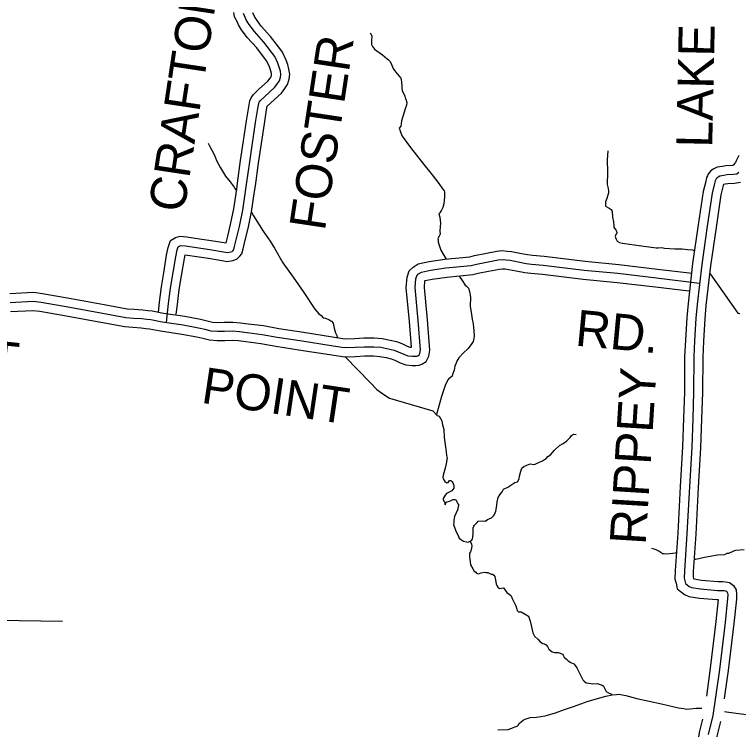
# Model space of a CAD drawing. Extents: x 1551132 to 1791609, y 378168 to 563823.
# Drawn here: x 1596887 to 1604322, y 456263 to 463610 of the extents above; entities that cross this region are included whole.
import ezdxf

# ---------------------------------------------------------------- set-up
doc = ezdxf.new("R2010")
doc.units = 0
for name, color, linetype in [('DESIGN - ROW - Right-of-Way and Easement Labels', 7, 'Continuous'), ('DESIGN - TRANSPORTATION - Text', 7, 'Continuous'), ('SURVEY - DRAINAGE - Bridge Hydraulic Data - Points - Locators', 7, 'Continuous'), ('SURVEY - PROPERTY - Owners', 7, 'Continuous')]:
    doc.layers.add(name, color=color, linetype=linetype)

msp = doc.modelspace()

# ---------------------------------------------------------------- linework, layer by layer
at = {"layer": 'DESIGN - TRANSPORTATION - Text'}
for points in [[(1600540.441, 463421.211), (1600556.041, 463388.919), (1600553.349, 463334.817), (1600552.908, 463300.741), (1600562.658, 463280.557), (1600584.349, 463254.198), (1600665.68, 463194.955), (1600713.187, 463152.204), (1600729.104, 463143.971), (1600742.912, 463127.745), (1600758.519, 463095.453), (1600779.944, 463049.043), (1600815.36, 463000.45), (1600841.051, 462974.033), (1600850.934, 462963.874), (1600856.659, 462941.74), (1600860.325, 462915.631), (1600863.817, 462875.48), (1600863.525, 462853.43), (1600869.2, 462827.287), (1600894.499, 462770.803), (1600898.299, 462754.719), (1600904.099, 462738.593), (1600915.699, 462706.359), (1600913.341, 462678.325), (1600902.966, 462650.391), (1600861.192, 462516.629), (1600852.459, 462460.603), (1600838.192, 462440.752), (1600847.867, 462414.552), (1600855.583, 462392.393), (1600869.191, 462360.134), (1600953.781, 462242.697), (1601077.895, 462084.627), (1601174.451, 461963.015), (1601243.357, 461871.863), (1601282.706, 461817.195), (1601298.464, 461796.928), (1601302.314, 461784.844), (1601301.689, 461736.734), (1601294.731, 461662.649), (1601286.256, 461626.673), (1601271.906, 461600.806), (1601255.507, 461570.947), (1601243.39, 461563.096), (1601252.932, 461526.879), (1601260.165, 461466.627), (1601259.698, 461430.543), (1601255.107, 461384.492), (1601258.698, 461352.366), (1601246.424, 461332.482), (1601234.099, 461308.59), (1601237.974, 461298.514), (1601237.64, 461272.455), (1601245.365, 461250.297), (1601266.615, 461189.853), (1601297.872, 461129.285), (1601321.338, 461094.609)], [(1598874.363, 462287.389), (1598893.429, 462254.605), (1598942.345, 462165.719), (1598961.644, 462109.318), (1599000.702, 462032.599), (1599053.7, 461949.68), (1599102.974, 461888.862), (1599142.323, 461834.194), (1599150.148, 461820.052), (1599166.964, 461796.968)], [(1602980.85, 462210.348), (1602973.625, 462116.212), (1602978.008, 461989.842), (1602974.375, 461863.572), (1602981.841, 461821.371), (1602985.516, 461795.254), (1602985.283, 461777.211), (1602968.492, 461717.293), (1602956.059, 461685.384), (1602955.834, 461667.342), (1602957.5, 461641.249), (1602993.249, 461618.716), (1603015.091, 461604.382), (1603020.999, 461596.282), (1603022.865, 461586.231), (1603026.124, 461528.047), (1603037.49, 461477.762), (1603043.006, 461439.594), (1603042.773, 461421.552), (1603060.481, 461397.252), (1603064.381, 461389.185), (1603070.264, 461379.076), (1603073.289, 461371.309), (1603072.006, 461359.001), (1603061.864, 461349.117), (1603058.939, 461340.067), (1603055.573, 461327.15), (1603061.348, 461309.024), (1603065.248, 461300.949), (1603077.006, 461280.74), (1603098.847, 461266.415), (1603128.796, 461259.99), (1603324.666, 461231.272), (1603476.621, 461213.172), (1603496.612, 461210.889), (1603534.728, 461216.389), (1603560.652, 461208.022), (1603666.717, 461202.572), (1603744.823, 461203.514), (1603798.772, 461194.763), (1603848.779, 461190.08), (1603871.429, 461179.996)], [(1599321.611, 461579.246), (1599342.793, 461540.753), (1599440.883, 461383.032), (1599511.639, 461279.821), (1599556.78, 461209.036), (1599640.961, 461059.524), (1599747.184, 460911.72), (1599857.289, 460753.841), (1599971.22, 460581.878), (1600010.635, 460533.219), (1600036.46, 460516.835), (1600056.193, 460494.509), (1600076.142, 460488.226), (1600116.025, 460475.651), (1600133.891, 460463.384), (1600143.824, 460457.234), (1600157.582, 460436.991), (1600170.948, 460386.69), (1600184.365, 460340.397), (1600195.989, 460310.163), (1600201.822, 460296.046), (1600210.031, 460286.671)], [(1601453.502, 460922.38), (1601484.843, 460876.129), (1601514.284, 460829.611), (1601530.167, 460819.369), (1601540.025, 460807.21), (1601547.899, 460797.077), (1601559.499, 460764.842), (1601568.766, 460706.574), (1601565.549, 460612.38), (1601580.457, 460525.961), (1601585.84, 460477.768), (1601595.256, 460431.534), (1601602.331, 460359.257), (1601605.69, 460309.089), (1601605.331, 460281.022), (1601596.94, 460251.062), (1601582.64, 460229.203), (1601545.957, 460179.577), (1601495.259, 460130.134), (1601448.56, 460080.65), (1601430.102, 460046.815), (1601417.76, 460020.915), (1601409.436, 459996.964), (1601400.886, 459954.98), (1601396.653, 459936.996), (1601386.303, 459911.07), (1601380.095, 459895.111), (1601361.812, 459875.311), (1601347.72, 459869.486), (1601337.529, 459855.594), (1601308.754, 459797.834), (1601271.247, 459684.064), (1601218.723, 459499.984)], [(1604029.125, 460944.915), (1604316.309, 460541.897)], [(1604316.309, 460541.897), (1604333.942, 460536.738)], [(1600283.904, 460091.307), (1600538.081, 459829.692), (1600608.071, 459755.991), (1600678.069, 459704.406), (1600737.01, 459667.555), (1601181.241, 459536.919), (1601228.698, 459490.159)], [(1601228.698, 459490.159), (1601246.639, 459483.901), (1601274.047, 459435.408), (1601283.546, 459395.182), (1601294.938, 459346.905), (1601297.854, 459262.661), (1601308.937, 459190.326), (1601320.02, 459117.999), (1601321.529, 459079.882), (1601329.154, 459049.706), (1601327.045, 459041.714), (1601324.629, 459009.672), (1601307.812, 458947.745), (1601288.896, 458877.826), (1601284.554, 458851.817), (1601290.404, 458839.709), (1601306.062, 458811.433), (1601315.995, 458805.283), (1601327.928, 458799.099), (1601339.995, 458802.95), (1601346.128, 458812.891), (1601352.261, 458822.833), (1601366.253, 458820.642), (1601380.111, 458808.416), (1601389.885, 458790.241), (1601399.643, 458770.057), (1601399.51, 458760.04), (1601397.302, 458744.031), (1601376.919, 458716.239), (1601324.478, 458686.871), (1601308.254, 458671.054), (1601298.037, 458655.154), (1601289.796, 458637.22), (1601289.671, 458627.195), (1601295.446, 458609.069), (1601301.371, 458602.978), (1601308.962, 458570.793), (1601321.337, 458598.694), (1601363.561, 458612.161), (1601387.769, 458625.862), (1601399.81, 458627.703), (1601409.793, 458625.562), (1601419.776, 458623.428), (1601423.759, 458621.37), (1601429.501, 458601.236), (1601439.259, 458581.06), (1601449.109, 458568.893), (1601442.976, 458558.952), (1601438.559, 458526.934), (1601403.543, 458451.215), (1601397.043, 458413.214), (1601398.735, 458389.13), (1601394.477, 458369.138), (1601415.751, 458310.703), (1601444.95, 458246.152), (1601454.758, 458229.976), (1601466.616, 458217.784), (1601496.416, 458199.334), (1601528.373, 458192.892), (1601544.331, 458188.667), (1601558.431, 458194.484), (1601566.489, 458198.384), (1601578.58, 458204.242), (1601590.797, 458220.109), (1601597.447, 458270.144), (1601596.088, 458320.287), (1601596.297, 458336.329), (1601602.513, 458352.28), (1601610.647, 458362.197), (1601622.871, 458378.072), (1601637.063, 458391.914), (1601647.229, 458403.806), (1601689.328, 458407.239), (1601719.327, 458404.831), (1601743.56, 458420.54), (1601785.834, 458438.015), (1601806.117, 458457.791), (1601816.308, 458471.683), (1601830.758, 458505.575), (1601841.55, 458565.577), (1601844.041, 458603.636), (1601852.616, 458647.629), (1601870.999, 458675.447), (1601893.407, 458705.222), (1601907.781, 458733.098), (1601952.114, 458754.549), (1602024.779, 458799.675), (1602052.936, 458809.317), (1602069.344, 458839.168), (1602073.711, 458867.185), (1602086.369, 458917.136), (1602096.769, 458947.07), (1602117.018, 458964.838), (1602149.259, 458980.438), (1602183.475, 458994.013), (1602219.433, 458987.505), (1602233.499, 458991.33), (1602247.59, 458997.147), (1602310.022, 459024.373), (1602348.396, 459049.915), (1602364.646, 459067.74)], [(1602364.646, 459067.74), (1602390.904, 459085.433), (1602433.569, 459132.967), (1602484.268, 459182.41), (1602520.559, 459201.969), (1602558.958, 459229.511), (1602591.432, 459263.154), (1602607.732, 459284.988), (1602627.907, 459296.747), (1602655.914, 459294.363)], [(1601567.289, 458198.767), (1601580.089, 458166.125), (1601581.855, 458148.058), (1601583.755, 458140.007), (1601579.647, 458132.049), (1601579.497, 458120.015), (1601575.414, 458114.057), (1601569.072, 458088.081), (1601558.881, 458074.181), (1601558.464, 458042.105), (1601569.372, 457955.744), (1601594.88, 457915.302), (1601608.555, 457889.051), (1601624.446, 457878.809), (1601632.329, 457868.684), (1601650.295, 457864.425), (1601680.453, 457874.042), (1601710.561, 457879.651), (1601726.552, 457877.426), (1601748.551, 457875.126), (1601780.401, 457860.659), (1601796.392, 457858.433), (1601808.275, 457848.25), (1601820.133, 457836.058), (1601823.958, 457821.974), (1601833.141, 457757.689), (1601840.941, 457741.539), (1601848.774, 457727.405), (1601866.607, 457713.121), (1601908.731, 457718.572), (1601944.147, 457669.97), (1601967.988, 457655.612), (1601987.754, 457635.294), (1601997.429, 457609.094), (1602034.511, 457534.409), (1602044.086, 457500.199), (1602049.911, 457486.082), (1602061.769, 457473.89), (1602089.793, 457473.515), (1602131.534, 457448.89), (1602147.392, 457436.639), (1602159.325, 457430.464), (1602165.283, 457426.372), (1602173.058, 457408.222), (1602182.682, 457378.021), (1602195.924, 457317.686), (1602209.132, 457255.36), (1602226.715, 457221.034), (1602264.339, 457188.441), (1602286.055, 457164.091), (1602311.871, 457147.699), (1602329.871, 457145.449), (1602339.779, 457137.298), (1602345.728, 457133.207), (1602359.511, 457114.973), (1602375.219, 457090.697), (1602392.977, 457070.413), (1602408.894, 457062.171), (1602434.843, 457055.805), (1602468.876, 457055.346), (1602488.792, 457047.054), (1602496.775, 457044.946), (1602512.716, 457038.713), (1602520.566, 457026.579), (1602530.349, 457008.395), (1602560.04, 456981.928), (1602573.873, 456967.711), (1602599.722, 456953.327), (1602629.572, 456938.885), (1602643.38, 456922.66), (1602663.071, 456896.326), (1602700.153, 456821.64), (1602723.586, 456775.206), (1602737.419, 456760.98), (1602757.202, 456742.672), (1602785.185, 456738.28), (1602825.175, 456733.73), (1602871.249, 456735.113), (1602901.174, 456726.68), (1602923.09, 456718.363), (1602936.981, 456708.154), (1602962.339, 456655.678), (1602986.155, 456639.319), (1603016.029, 456626.885), (1603025.512, 456621.535)], [(1603429.162, 458126.567), (1603451.753, 458118.683), (1603473.703, 458112.366), (1603507.527, 458095.874), (1603523.418, 458085.632), (1603539.276, 458073.39), (1603559.276, 458071.107), (1603577.267, 458068.865), (1603613.358, 458072.382), (1603675.523, 458079.557), (1603683.889, 458083.391)], [(1603866.202, 458011.98), (1603882.91, 458012.589), (1603973.316, 458035.423), (1604105.763, 458057.682), (1604181.919, 458062.665), (1604204.102, 458074.391), (1604222.143, 458076.157), (1604258.417, 458093.708), (1604274.509, 458099.5), (1604294.633, 458107.25), (1604378.798, 458112.125)], [(1601848.873, 456260.484), (1601957.504, 456265.217), (1602054.368, 456301.126), (1602070.993, 456324.919), (1602093.301, 456346.669), (1602111.5, 456360.461), (1602129.625, 456368.237), (1602149.774, 456377.987), (1602181.907, 456385.57), (1602246.03, 456388.712), (1602336.353, 456405.529), (1602384.56, 456416.905), (1602442.851, 456434.163), (1602535.415, 456468.998), (1602627.921, 456499.815), (1602778.826, 456555.917), (1602957.689, 456605.618), (1603023.937, 456618.752)], [(1603023.937, 456618.752), (1603068.061, 456624.169), (1603096.136, 456627.802), (1603126.068, 456619.377), (1603164.026, 456612.844), (1603277.756, 456581.226), (1603531.375, 456527.667), (1603707.071, 456487.182), (1603759.02, 456478.465), (1603787.003, 456474.074), (1603823.093, 456477.59), (1603887.234, 456482.741), (1603943.682, 456483.457)], [(1604178.827, 456450.015), (1604199.118, 456444.423), (1604401.021, 456417.623)]]:
    msp.add_lwpolyline(points, dxfattribs=at)
at = {"layer": 'SURVEY - DRAINAGE - Bridge Hydraulic Data - Points - Locators'}
msp.add_line((1597378.554, 457374.235), (1596278.679, 457388.751), dxfattribs=at)
at = {"layer": 'SURVEY - PROPERTY - Owners'}
for points in [[(1598364.349, 460548.743), (1598376.007, 460652.421), (1598395.515, 460811.108), (1598419.498, 460955.887), (1598449.322, 461135.967), (1598464.372, 461215.361), (1598487.363, 461287.071), (1598538.504, 461317.247), (1598587.103, 461331.422), (1598655.443, 461325.164), (1598786.748, 461306.146), (1598907.595, 461288.638), (1599060.125, 461263.537), (1599076.691, 461333.414), (1599104.857, 461452.242), (1599139.273, 461614.23), (1599168.306, 461815.968), (1599176.823, 461875.12), (1599208.672, 462109.784), (1599239.171, 462311.598), (1599269.979, 462515.437), (1599293.212, 462660.365), (1599303.587, 462722.242), (1599317.828, 462754.851), (1599340.778, 462788.727), (1599389.318, 462834.162), (1599393.701, 462838.145), (1599490.066, 462925.922), (1599511.224, 462954.215), (1599520.94, 462969.082), (1599526.982, 462987.732), (1599527.557, 462991.541), (1599524.857, 463004.666), (1599515.449, 463041.217), (1599504.491, 463072.951), (1599479.125, 463128.378), (1599474.8, 463134.095), (1599374.86, 463266.015), (1599277.079, 463373.509), (1599218.781, 463452.569), (1599187.215, 463501.987), (1599165.407, 463552.622), (1599164.116, 463555.622), (1599147.374, 463586.889), (1599138.891, 463631.099)], [(1598447.555, 460444.832), (1598469.655, 460641.404), (1598488.863, 460797.641), (1598542.17, 461119.483), (1598555.928, 461192.102), (1598566.186, 461224.094), (1598576.245, 461230.028), (1598596.327, 461235.886), (1598644.376, 461231.486), (1598893.179, 461195.452), (1599055.342, 461168.76), (1599071.758, 461164.66), (1599106.732, 461169.626), (1599120.807, 461175.527), (1599130.898, 461185.477), (1599138.981, 461195.435), (1599147.706, 461224.203), (1599196.855, 461431.567), (1599232.154, 461597.696), (1599270.204, 461862.061), (1599302.011, 462096.401), (1599363.144, 462500.928), (1599386.26, 462645.107), (1599394.651, 462695.166), (1599400.759, 462709.15), (1599412.918, 462727.101), (1599453.275, 462764.868), (1599560.189, 462862.254), (1599588.522, 462900.13), (1599606.763, 462928.048), (1599619.071, 462966.049), (1599623.288, 462994.083), (1599616.755, 463025.917), (1599605.813, 463068.41), (1599592.122, 463108.044), (1599560.548, 463177.046), (1599447.459, 463326.333), (1599350.086, 463433.377), (1599296.537, 463505.996), (1599270.788, 463546.305), (1599249.13, 463596.598), (1599237.272, 463618.749)], [(1598548.57, 460531.393), (1598559.745, 460630.804), (1598578.661, 460784.691), (1598602.01, 460925.653), (1598631.485, 461103.624), (1598638.51, 461140.675), (1598760.232, 461123.05), (1598879.312, 461105.8), (1599036.959, 461079.857), (1599066.966, 461072.357), (1599131.04, 461081.458), (1599172.022, 461098.641), (1599198.155, 461124.409), (1599220.621, 461152.084), (1599235.321, 461200.552), (1599256.704, 461290.738), (1599285.361, 461411.675), (1599321.502, 461581.787), (1599351.418, 461789.609), (1599360.035, 461849.503), (1599391.801, 462083.525), (1599422.092, 462283.947), (1599452.766, 462486.969), (1599475.774, 462630.431), (1599481.949, 462667.266), (1599482.316, 462667.816), (1599514.798, 462698.208), (1599518.257, 462701.358), (1599627.654, 462801.003), (1599662.878, 462848.096), (1599689.319, 462888.572), (1599707.661, 462945.19), (1599715.386, 462996.533), (1599705.153, 463046.359), (1599692.745, 463094.569), (1599676.428, 463141.803), (1599638.879, 463223.864), (1599622.263, 463245.806), (1599517.299, 463384.359), (1599420.318, 463490.97), (1599371.344, 463557.389), (1599351.186, 463588.94), (1599335.312, 463625.807)], [(1604323.602, 462159.289), (1604296.286, 462105.529), (1604290.161, 462089.07), (1604284.419, 462080.562), (1604271.761, 462065.378), (1604264.403, 462059.453), (1604263.637, 462058.836), (1604259.553, 462058.144), (1604191.913, 462054.703), (1604156.572, 462049.144), (1604102.24, 462040.027), (1604061.116, 462019.81), (1604035.55, 461999.835), (1604007.684, 461966.884), (1604002.051, 461950.392), (1603993.551, 461933.708), (1603984.893, 461894.665), (1603960.127, 461790.321), (1603908.094, 461446.903), (1603850.812, 461052.685), (1603803.388, 460639.632), (1603790.072, 460496.787), (1603776.172, 460261.989), (1603768.814, 460093.193), (1603766.088, 459729.65), (1603758.105, 459462.318), (1603747.922, 459167.144), (1603722.889, 458761.217), (1603697.272, 458282.354), (1603672.298, 457896.736), (1603669.214, 457809.508), (1603680.031, 457767.657), (1603692.789, 457710.414), (1603736.463, 457675.872), (1603766.17, 457651.704), (1603812.986, 457631.737), (1603919.75, 457614.612), (1604100.679, 457598.57), (1604113.146, 457598.37), (1604089.554, 457373.872), (1604032.047, 456892.743), (1603991.998, 456607.552), (1603991.59, 456604.744)], [(1604323.752, 461986.184), (1604303.911, 461969.992), (1604269.811, 461964.25), (1604201.663, 461960.784), (1604171.697, 461956.067), (1604131.448, 461949.317), (1604111.482, 461939.5), (1604101.265, 461931.516), (1604091.157, 461919.566), (1604089.107, 461913.566), (1604083.007, 461901.59), (1604076.791, 461873.565), (1604052.766, 461772.337), (1604001.359, 461433.061), (1603944.327, 461040.526), (1603897.178, 460629.874), (1603884.103, 460489.62), (1603870.336, 460257.147), (1603863.086, 460090.785), (1603860.37, 459727.892), (1603852.345, 459459.285), (1603842.111, 459162.619), (1603817.02, 458755.791), (1603791.395, 458276.787), (1603766.479, 457892.019), (1603763.929, 457819.859), (1603771.72, 457789.716), (1603777.537, 457763.607), (1603795.461, 457749.432), (1603815.378, 457733.231), (1603839.344, 457723.006), (1603931.392, 457708.239), (1604105.588, 457692.797), (1604157.403, 457691.981), (1604175.694, 457690.231), (1604192.035, 457687.464), (1604202.569, 457679.93), (1604208.593, 457669.388), (1604211.435, 457647.838), (1604209.152, 457609.762), (1604183.26, 457363.347), (1604125.553, 456880.593), (1604085.337, 456594.194), (1604057.879, 456405.939), (1604010.364, 456213.834)], [(1604342.651, 461884.532), (1604279.678, 461873.923), (1604211.046, 461870.431), (1604186.247, 461866.531), (1604167.439, 461863.373), (1604165.197, 461853.264), (1604141.889, 461755.037), (1604091.082, 461419.744), (1604034.283, 461028.826), (1603987.4, 460620.49), (1603974.559, 460482.728), (1603960.926, 460252.489), (1603953.776, 460088.468), (1603951.067, 459726.2), (1603943.001, 459456.368), (1603932.717, 459158.26), (1603907.576, 458750.575), (1603881.943, 458271.437), (1603857.085, 457887.486), (1603855.043, 457829.817), (1603858.943, 457814.725), (1603862.71, 457811.659), (1603864.702, 457810.809), (1603942.591, 457798.317), (1604110.312, 457783.441), (1604162.445, 457782.625), (1604187.602, 457780.216), (1604227.793, 457773.408), (1604271.475, 457742.174), (1604296.191, 457698.923), (1604302.5, 457651.08), (1604299.575, 457602.303), (1604273.4, 457353.222), (1604215.509, 456868.901), (1604175.127, 456581.343), (1604174.785, 456578.985)], [(1596837.252, 460742.756), (1597082.879, 460755.623), (1597175.019, 460743.631), (1597469.637, 460692.73), (1597806.162, 460629.795), (1598043.79, 460586.561), (1598116.288, 460580.394), (1598203.745, 460575.452), (1598255.802, 460568.46), (1598300.159, 460564.419), (1598417.598, 460540.876), (1598634.976, 460509.159), (1598796.256, 460479.683), (1598864.354, 460463.758), (1598919.253, 460449.108), (1598972.91, 460445.424), (1599039.958, 460446.766), (1599128.348, 460450.041), (1599206.963, 460443.008), (1599286.536, 460432.149), (1599445.04, 460412.557), (1599600.195, 460383.04), (1599854.914, 460345.105), (1600151.299, 460298.579), (1600260.004, 460281.862), (1600285.745, 460278.621), (1600379.735, 460281.562), (1600475.624, 460286.913), (1600580.105, 460286.288), (1600661.953, 460280.929), (1600743.635, 460264.779), (1600810.775, 460248.537), (1600863.474, 460228.878), (1600919.997, 460202.069), (1600947.013, 460191.519), (1600963.73, 460189.994), (1600942.497, 460456.609), (1600910.331, 460802.668), (1600918.373, 460911.146), (1600938.739, 460974.639), (1600979.196, 461014.507), (1601031.02, 461048.5), (1601143.526, 461072.8), (1601304.589, 461095.601), (1601563.716, 461121.21), (1601611.373, 461131.81), (1601716.871, 461153.261), (1601838.501, 461177.003), (1601896.433, 461184.437), (1601944.907, 461178.937), (1601990.964, 461174.178), (1602074.954, 461156.97), (1602155.835, 461142.528), (1602206.809, 461136.244), (1602326.89, 461125.786), (1602745.563, 461074.26), (1603093.772, 461041.401), (1603491.346, 460993.966), (1603846.446, 460950.699)], [(1596841.993, 460652.17), (1597079.371, 460664.604), (1597161.436, 460653.92), (1597453.579, 460603.452), (1597789.704, 460540.593), (1598031.799, 460496.542), (1598109.888, 460489.9), (1598195.136, 460485.083), (1598245.644, 460478.3), (1598287.093, 460474.524), (1598402.123, 460451.466), (1598620.268, 460419.632), (1598777.764, 460390.848), (1598842.329, 460375.747), (1598904.32, 460359.205), (1598970.71, 460354.655), (1599042.541, 460356.089), (1599125.981, 460359.18), (1599196.788, 460352.847), (1599274.844, 460342.197), (1599430.982, 460322.896), (1599585.029, 460293.587), (1599841.198, 460255.436), (1600137.374, 460208.944), (1600247.446, 460192.018), (1600281.471, 460187.735), (1600383.676, 460190.927), (1600477.883, 460196.185), (1600576.864, 460195.594), (1600650.145, 460190.794), (1600724.168, 460176.16), (1600784.167, 460161.643), (1600828.124, 460145.251), (1600884.023, 460118.734), (1600925.972, 460102.358), (1600974.029, 460097.958), (1601002.079, 460097.733), (1601018.12, 460099.608), (1601028.161, 460103.542), (1601042.244, 460111.45), (1601050.386, 460127.426), (1601056.677, 460165.468), (1601032.87, 460464.409), (1601001.346, 460803.518), (1601008.037, 460893.695), (1601018.295, 460925.688), (1601036.462, 460943.588), (1601066.661, 460963.397), (1601159.475, 460983.44), (1601315.413, 461005.515), (1601578.074, 461031.474), (1601630.256, 461043.083), (1601734.595, 461064.3), (1601852.976, 461087.409), (1601897.1, 461093.068), (1601935.132, 461088.751), (1601977.173, 461084.409), (1602057.879, 461067.876), (1602142.302, 461052.8), (1602197.326, 461046.017), (1602317.415, 461035.558), (1602735.763, 460984.074), (1603084.139, 460951.198), (1603480.488, 460903.906), (1603922.46, 460850.054)], [(1596846.926, 460558.001), (1597075.721, 460569.993), (1597147.319, 460560.668), (1597436.888, 460510.642), (1597772.596, 460447.865), (1598019.332, 460402.964), (1598103.23, 460395.831), (1598186.187, 460391.147), (1598235.085, 460384.58), (1598273.509, 460381.08), (1598386.04, 460358.522), (1598604.977, 460326.571), (1598758.54, 460298.504), (1598819.43, 460284.262), (1598888.795, 460265.753), (1598968.426, 460260.294), (1599045.225, 460261.828), (1599123.514, 460264.728), (1599186.205, 460259.119), (1599262.686, 460248.686), (1599416.374, 460229.694), (1599569.271, 460200.601), (1599826.94, 460162.226), (1600122.899, 460115.766), (1600234.388, 460098.624), (1600277.029, 460093.257), (1600387.776, 460096.716), (1600480.232, 460101.874), (1600573.497, 460101.316), (1600637.87, 460097.099), (1600703.927, 460084.041), (1600756.509, 460071.324), (1600791.375, 460058.315), (1600846.624, 460032.106), (1600904.106, 460009.672), (1600969.346, 460003.697), (1601007.195, 460003.397), (1601041.169, 460007.364), (1601068.635, 460018.123), (1601113.293, 460043.207), (1601141.025, 460097.625), (1601151.583, 460161.46), (1601126.809, 460472.518), (1601095.96, 460804.402), (1601101.068, 460873.195), (1601103.71, 460874.928), (1601176.058, 460890.554), (1601326.663, 460911.871), (1601592.999, 460938.197), (1601649.889, 460950.856), (1601753.02, 460971.823), (1601868.017, 460994.274), (1601897.791, 460998.09), (1601924.974, 460995.007), (1601962.832, 460991.099), (1602040.13, 460975.257), (1602128.236, 460959.523), (1602187.468, 460952.223), (1602307.565, 460941.764), (1602725.572, 460890.321), (1603074.122, 460857.429), (1603469.196, 460810.286), (1603810.73, 460768.677)], [(1603952.032, 456370.696), (1603917.674, 456231.784), (1603904.658, 456139.448), (1603876.267, 455995.761), (1603850.201, 455819.157), (1603829.468, 455711.654), (1603815.018, 455621.785), (1603810.485, 455514.324), (1603818.235, 455434.863), (1603821.326, 455315.31), (1603842.067, 455059.528), (1603856.808, 454975.96), (1603873.741, 454905.916), (1603903.049, 454848.865), (1603939.548, 454794.13), (1603997.13, 454769.338), (1604044.962, 454760.962), (1604226.399, 454732.953), (1604502.985, 454704.645)], [(1604136.178, 456344.729), (1604099.537, 456196.567), (1604087.137, 456108.581), (1604058.629, 455964.302), (1604032.613, 455788.123), (1604011.663, 455679.445), (1603999.389, 455603.134), (1603995.855, 455519.432), (1604002.997, 455446.255), (1604006.13, 455325.185), (1604025.754, 455083.121), (1604037.979, 455013.811), (1604048.37, 454970.843), (1604061.162, 454945.942), (1604075.028, 454943.517), (1604249.941, 454916.517), (1604525.926, 454888.266), (1605101.979, 454803.198), (1605495.645, 454747.98), (1606006.374, 454679.678), (1606580.544, 454594.893), (1607591.054, 454464.49), (1608390.06, 454352.046)]]:
    msp.add_lwpolyline(points, dxfattribs=at)

# ---------------------------------------------------------------- texts
at = {"layer": 'DESIGN - ROW - Right-of-Way and Easement Labels'}
for s, height, rotation, p in [('CRAFTON', 370.0093, 81.4061167, (1598627.935, 461565.111)), ('LAKE', 370.0096, 88.7755056, (1604051.3, 462239.382)), ('FOSTER', 370.0093, 81.4055583, (1600073.203, 461378.168)), ('RD.', 369.9914, 354.6090222, (1602636.897, 460208.639)), ('WEST', 369.9914, 354.1908222, (1595490.773, 460009.721)), ('POINT', 369.9916, 351.5289389, (1598794.786, 459621.371)), ('RIPPEY', 370.0096, 86.4711139, (1603367.963, 458155.817))]:
    msp.add_text(s, height=height, rotation=rotation, dxfattribs=at).set_placement(p)

doc.saveas('drawing.dxf')
